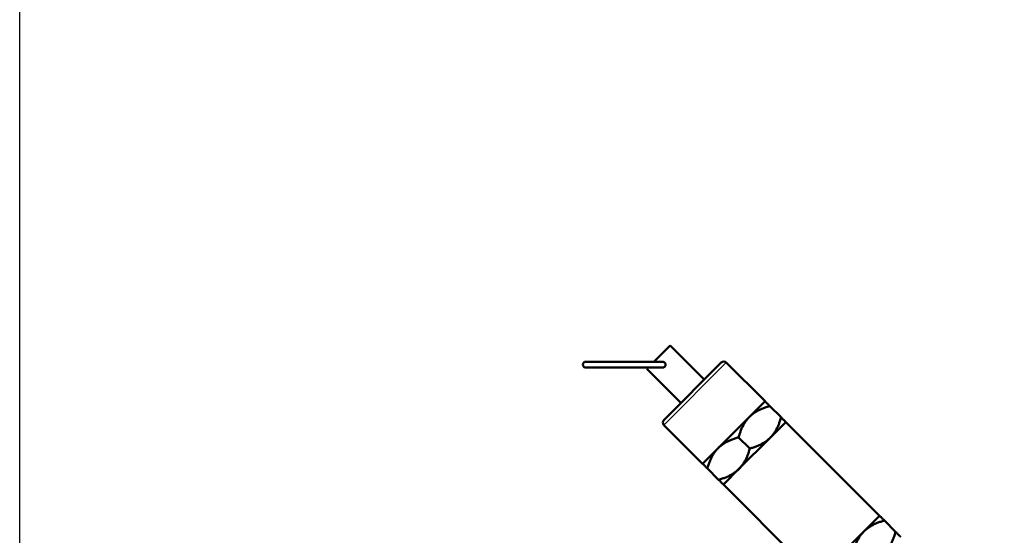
# Model space of a CAD drawing. Header units: inches. Extents: x 1 to 271, y 5 to 171.
# Tile 287 of 334: x 123.18 to 131.54, y 147.59 to 151.97. Entities that reach past the tile are written whole.
import ezdxf

# ---------------------------------------------------------------- set-up
doc = ezdxf.new("R2010")
doc.units = ezdxf.units.IN
doc.header["$LTSCALE"] = 8
doc.header["$MEASUREMENT"] = 0
for name, color, linetype, lineweight in [('Dimension (ANSI)', 7, 'Continuous', 25), ('Visible (ANSI)', 7, 'Continuous', 50), ('Visible Narrow (ANSI)', 7, 'Continuous', 35)]:
    doc.layers.add(name, color=color, linetype=linetype, lineweight=lineweight)
doc.styles.add('Dimension Text', font='tahoma.ttf')
doc.dimstyles.new('Dual Dimension', dxfattribs={"dimscale": 8, "dimtxt": 0.12, "dimasz": 0.098425, "dimexe": 0.125, "dimexo": 0.0625, "dimgap": 0.031496, "dimtad": 0, "dimtih": 1, "dimtoh": 1, "dimrnd": 1e-08, "dimzin": 4, "dimdsep": 46, "dimtxsty": 'Dimension Text', "dimcen": 0.09, "dimdle": 0.393701, "dimclrd": 256, "dimclre": 256, "dimclrt": 256, "dimadec": 0, "dimazin": 1, "dimtfac": 1, "dimtofl": 0, "dimtmove": 0, "dimatfit": 3, "dimfxl": 1, "dimtolj": 1, "dimtzin": 4, "dimlwd": -1, "dimlwe": -1, "dimarcsym": 0})

# ---------------------------------------------------------------- blocks, each defined once
blk = doc.blocks.new('*D10')
at = {"layer": 'Defpoints', "color": 0, "transparency": 16777216}
for p in [(179.2848, 157.7079), (123.1798, 140.6812), (179.2848, 140.6812)]:
    blk.add_point(p, dxfattribs=at)
at = {"layer": 'Dimension (ANSI)', "transparency": 16777216}
for p, q in [((123.1798, 141.1812), (123.1798, 158.7079)), ((179.2848, 141.1812), (179.2848, 158.7079)), ((123.9672, 157.7079), (146.443, 157.7079)), ((178.4974, 157.7079), (156.0215, 157.7079))]:
    blk.add_line(p, q, dxfattribs=at)
for points in [[(123.9672, 157.8392), (123.9672, 157.5767), (123.1798, 157.7079)], [(178.4974, 157.8392), (178.4974, 157.5767), (179.2848, 157.7079)]]:
    blk.add_solid(points, dxfattribs=at)
at = {"layer": 'Dimension (ANSI)', "transparency": 16777216, "insert": (151.2323, 157.7079), "char_height": 0.96, "attachment_point": 5, "style": 'Dimension Text'}
blk.add_mtext('\\A1;{\\H3.0x;(}\\S56.11^ 1425.1 mm;{\\H3.0x;)}', dxfattribs=at)

msp = doc.modelspace()

# ---------------------------------------------------------------- linework, layer by layer
at = {"layer": 'Visible (ANSI)'}
for p, q in [((128.6995, 149.2043), (128.5619, 149.0667)), ((128.9894, 148.9144), (128.6995, 149.2043)), ((128.634, 149.0667), (127.9841, 149.0667)), ((127.9841, 149.0167), (128.6362, 149.0167)), ((128.5119, 149.0167), (128.5015, 149.0063)), ((128.7914, 148.7164), (128.5015, 149.0063)), ((128.6465, 148.5714), (129.1344, 149.0593)), ((129.5056, 148.7305), (129.1768, 149.0593)), ((129.373, 148.598), (129.5056, 148.7305)), ((129.5466, 148.6895), (129.6414, 148.5948)), ((129.1079, 148.3328), (129.373, 148.598)), ((128.9753, 148.2002), (128.6465, 148.529)), ((129.5498, 148.4212), (129.6824, 148.5538)), ((129.6824, 148.5538), (130.4779, 147.7583)), ((129.2815, 148.4244), (129.3762, 148.3296)), ((129.2846, 148.156), (129.5498, 148.4212)), ((128.9753, 148.2002), (129.1079, 148.3328)), ((129.0163, 148.1592), (129.111, 148.0645)), ((129.1521, 148.0234), (129.2846, 148.156)), ((129.1521, 148.0234), (129.9475, 147.2279)), ((130.3453, 147.6257), (130.4779, 147.7583)), ((130.5189, 147.7173), (130.6136, 147.6225)), ((130.0801, 147.3605), (130.3453, 147.6257))]:
    msp.add_line(p, q, dxfattribs=at)
for centre, radius, start, end in [((127.9841, 149.0417), 0.025, 90, 270), ((129.1556, 149.0381), 0.03, 45, 135), ((128.6677, 148.5502), 0.03, 135, 225)]:
    msp.add_arc(centre, radius, start, end, dxfattribs=at)
msp.add_open_spline([(128.634, 149.0667), (128.6367, 149.0667), (128.6393, 149.0663), (128.6455, 149.0646), (128.6488, 149.063), (128.6544, 149.0586), (128.6566, 149.0561), (128.6592, 149.0514), (128.6599, 149.0496), (128.661, 149.0457), (128.6612, 149.0437), (128.6612, 149.0417), (128.6612, 149.0386), (128.6607, 149.0355), (128.6583, 149.0296), (128.6566, 149.0269), (128.6521, 149.0221), (128.6495, 149.0202), (128.6435, 149.0175), (128.6403, 149.0168), (128.6367, 149.0167), (128.6365, 149.0167), (128.6362, 149.0167)], degree=3, knots=[0.3075928, 0.3075928, 0.3075928, 0.3075928, 0.3278237, 0.3278237, 0.3559936, 0.3559936, 0.3813329, 0.3813329, 0.3967389, 0.3967389, 0.4120177, 0.4120177, 0.4120177, 0.4357562, 0.4357562, 0.4603255, 0.4603255, 0.4854971, 0.4854971, 0.5110343, 0.5110343, 0.5130077, 0.5130077, 0.5130077, 0.5130077], dxfattribs=at)
for points in [[(129.5466, 148.6895), (129.4346, 148.6595), (129.373, 148.598)], [(129.5056, 148.7305), (129.5056, 148.7305), (129.5466, 148.6895)], [(129.373, 148.598), (129.3115, 148.5364), (129.2815, 148.4244)], [(129.5498, 148.4212), (129.6113, 148.4827), (129.6414, 148.5948)], [(129.6414, 148.5948), (129.6824, 148.5538), (129.6824, 148.5538)], [(129.2815, 148.4244), (129.1694, 148.3943), (129.1079, 148.3328)], [(129.3762, 148.3296), (129.4883, 148.3597), (129.5498, 148.4212)], [(129.1079, 148.3328), (129.0463, 148.2713), (129.0163, 148.1592)], [(129.2846, 148.156), (129.3462, 148.2176), (129.3762, 148.3296)], [(129.0163, 148.1592), (128.9753, 148.2002), (128.9753, 148.2002)], [(129.111, 148.0645), (129.2231, 148.0945), (129.2846, 148.156)], [(129.1521, 148.0234), (129.1521, 148.0234), (129.111, 148.0645)], [(130.4779, 147.7583), (130.4779, 147.7583), (130.5189, 147.7173)], [(130.5189, 147.7173), (130.4068, 147.6872), (130.3453, 147.6257)], [(130.3453, 147.6257), (130.2838, 147.5642), (130.2537, 147.4521)], [(130.5221, 147.4489), (130.5836, 147.5104), (130.6136, 147.6225)], [(130.6136, 147.6225), (130.6547, 147.5815), (130.6547, 147.5815)]]:
    msp.add_rational_spline(points, [1, 1.0379548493, 1], degree=2, dxfattribs=at)
at = {"layer": 'Visible Narrow (ANSI)'}
msp.add_line((129.1768, 149.0593), (128.6465, 148.529), dxfattribs=at)

# ---------------------------------------------------------------- dimensions: what is measured, and where the dimension line sits
at = {"layer": 'Dimension (ANSI)'}
dim = msp.add_linear_dim(base=(179.28481, 157.70793), p1=(123.17977, 140.68124), p2=(179.28481, 140.68124), angle=180, text='{\\H3.0x;(}\\S<>^ 1425.1 mm;{\\H3.0x;)}', dimstyle='Dual Dimension', override={"dimgap": 0.031496, "dimtih": 0, "dimtoh": 0, "dimdec": 2, "dimpost": '\\X', "dimtol": 0, "dimlim": 0, "dimtp": 0, "dimtm": 0, "dimtdec": 2, "dimatfit": 1}, dxfattribs=at)
dim.commit()
dim.dimension.update_dxf_attribs({"geometry": '*D10', "text_midpoint": (151.23229, 157.70793), "dimtype": 160})

doc.saveas('drawing.dxf')
